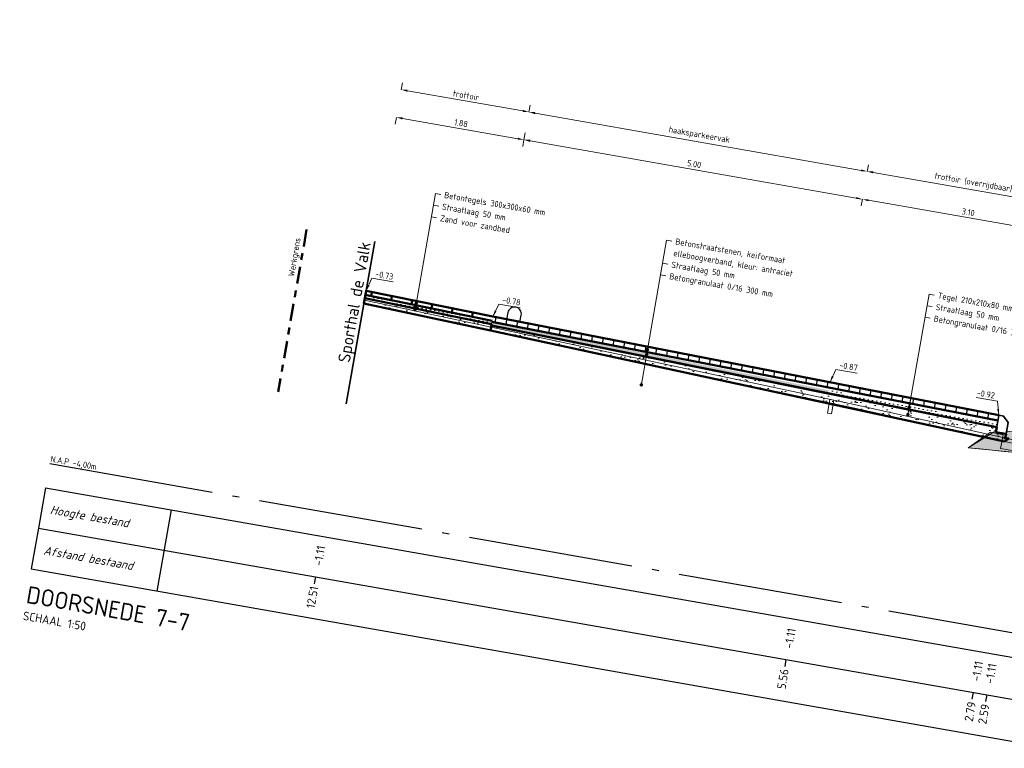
# Model space of a CAD drawing. Header units: metres. Extents: x 2514 to 227642, y 1683 to 852646.
# Tile 390 of 462: x 114345 to 114359, y 426070 to 426081. Entities that reach past the tile are written whole.
import ezdxf
from ezdxf.enums import TextEntityAlignment as Align

# ---------------------------------------------------------------- set-up
doc = ezdxf.new("R2010")
doc.units = ezdxf.units.M
doc.linetypes.add('AL-NAP_LIJN', pattern=[15.25, 12, -1.5, 0.25, -1.5])
doc.linetypes.add('XX-CENTER', pattern=[8, 5, -1, 1, -1])
doc.layers.get('Defpoints').update_dxf_attribs({"color": 244, "lineweight": 35})
for name, color, linetype, lineweight in [('B-WE-GR-GROENVOORZIENING-GD', 80, 'Continuous', 25), ('B-WE-OG-BEBOUWING_STRAATNAAM-T35', 2, 'Continuous', 35), ('N-WE-GW-GROND_GRIND-AD-50', 7, 'Continuous', 18), ('N-WE-GW-GROND_ZAND-AD-50', 7, 'Continuous', 18), ('N-WE-GW-GROND_ZAND_FUNDERINGSZAND-AD-50', 7, 'Continuous', 18), ('N-WE-GW-GROND_ZAND_FUNDERINGSZAND-GD', 7, 'Continuous', 50), ('N-WE-GW-GROND_ZAND_ONTGRAVEN-GD', 251, 'Continuous', 18), ('N-WE-KG-GRENS_WERK-GD', 7, 'XX-CENTER', 50), ('N-WE-OG-BEBOUWING-GD', 7, 'Continuous', 35), ('N-WE-VH-ELEMENTENVERHARDING-AD', 8, 'Continuous', 25), ('N-WE-VH-KANTOPSLUITING_GELEIDEBAND-SD', 20, 'Continuous', 25), ('N-WE-VH-KANTOPSLUITING_STOOTBAND-SD', 7, 'Continuous', 25), ('N-WE-VH-M', 7, 'Continuous', 18), ('N-WE-VH-NAP-T18', 1, 'Continuous', 18), ('N-WE-VH-T18', 10, 'Continuous', 18), ('N-WE-VH-VERHARDING_BETONSTRAATSTEEN-GD', 252, 'Continuous', 50), ('N-WE-VH-VERHARDING_FUNDERING-AD-50', 252, 'Continuous', 18), ('N-WE-VH-VERHARDING_FUNDERING-GD', 7, 'Continuous', 50), ('N-WE-VH-VERHARDING_TEGEL-GD', 252, 'Continuous', 50), ('X-XX-AL-NAP-GD', 7, 'AL-NAP_LIJN', 25), ('X-XX-AL-NAP-T18', 10, 'Continuous', 18), ('X-XX-AL-PROFIELBALK-G', 7, 'Continuous', 25), ('X-XX-AL-PROFIELBALK-T25', 7, 'Continuous', 25), ('X-XX-AL-VERWIJZING-T18', 10, 'Continuous', 18), ('X-XX-AL-VERWIJZING_DOORSNEDE-T25', 7, 'Continuous', 25), ('X-XX-AL-VERWIJZING_DOORSNEDE-T50', 130, 'Continuous', 50)]:
    doc.layers.add(name, color=color, linetype=linetype, lineweight=lineweight)
doc.styles.add('NLCS-ISO-M50-T18', font='NLCS-ISO.ttf', dxfattribs={"height": 0.09})
doc.styles.add('NLCS-ISO-M50-T18_CURSIEF', font='NLCS-ISO.ttf', dxfattribs={"oblique": 15, "height": 0.09})
doc.styles.add('NLCS-ISO-M50-T25', font='NLCS-ISO.ttf', dxfattribs={"height": 0.125})
doc.styles.add('NLCS-ISO-M50-T25_CURSIEF', font='NLCS-ISO.ttf', dxfattribs={"oblique": 15, "height": 0.125})
doc.styles.add('NLCS-ISO-M50-T35', font='NLCS-ISO.ttf', dxfattribs={"height": 0.175})
doc.styles.add('NLCS-ISO-M50-T50', font='NLCS-ISO.ttf', dxfattribs={"height": 0.25})
doc.dimstyles.new('NLCS-M50-T18-PIJL_L2_H1', dxfattribs={"dimscale": 0.05, "dimtxt": 2.5, "dimasz": 1.8, "dimexe": 2, "dimexo": 2, "dimgap": 0.7, "dimtad": 1, "dimzin": 0, "dimdsep": 46, "dimtxsty": 'NLCS-ISO-M50-T18', "dimcen": 0, "dimdle": 2, "dimclrd": 256, "dimclre": 256, "dimclrt": 1, "dimadec": 1, "dimazin": 0, "dimtfac": 1, "dimtdec": 3, "dimtofl": 0, "dimtmove": 0, "dimatfit": 3, "dimfxl": 2, "dimfxlon": 1, "dimtfillclr": 256, "dimtolj": 1, "dimtzin": 0, "dimlwd": -1, "dimlwe": -1, "dimarcsym": 0})
doc.dimstyles.new('NLCS-M50-T18_CURSIEF-PIJL_A_L2_H1', dxfattribs={"dimscale": 0.05, "dimtxt": 2.5, "dimasz": 1.8, "dimexe": 2, "dimexo": 2, "dimgap": 0.7, "dimtad": 1, "dimzin": 0, "dimdsep": 46, "dimtxsty": 'NLCS-ISO-M50-T18_CURSIEF', "dimcen": 2.5, "dimdle": 2, "dimclrd": 256, "dimclre": 256, "dimclrt": 10, "dimadec": 1, "dimazin": 0, "dimtfac": 1, "dimtdec": 3, "dimtofl": 0, "dimtmove": 0, "dimatfit": 3, "dimfxl": 2, "dimtfillclr": 256, "dimtolj": 1, "dimtzin": 0, "dimlwd": -1, "dimlwe": -1, "dimarcsym": 0})
pattern_1 = [(350.050047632, (-1.394256, 0.24459), (0.0361795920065, 0.0253803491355), [0, -0.0625])]
pattern_2 = [(350.013562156, (0, 0), (0.23165277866, 0.16228675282), [0.025, -0.175]), (80.013562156, (0, 0), (-0.16228675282, 0.23165277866), [0.025, -0.175]), (125.013562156, (0.02462, -0.00434), (-0.196969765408, 0.03468301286), [0.03535534, -0.24748738]), (350.013562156, (0.04413, 0.10646), (0.23165277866, 0.16228675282), [0.025, -0.175]), (35.013562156, (0.05427, 0.09198), (0.03468301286, 0.196969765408), [0.01767766, -0.26516504]), (125.013562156, (0.05427, 0.09198), (-0.196969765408, 0.03468301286), [0.01767766, -0.26516504]), (350.013562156, (0.12666, 0.1427), (0.23165277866, 0.16228675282), [0.03535534, -0.16464466]), (35.013562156, (0.12666, 0.1427), (0.03468301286, 0.196969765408), [0.025, -0.25784272]), (125.013562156, (0.16148, 0.13657), (-0.196969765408, 0.03468301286), [0.025, -0.25784272]), (80.013562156, (0.14409, 0.0254), (-0.16228675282, 0.23165277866), [0.025, -0.175]), (35.013562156, (0.14409, 0.0254), (0.03468301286, 0.196969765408), [0.01767766, -0.26516504]), (125.013562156, (0.15857, 0.03554), (-0.196969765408, 0.03468301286), [0.01767766, -0.26516504]), (350.013562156, (0.0333, 0.0449), (0.23165277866, 0.16228675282), [0.0125, -0.1675]), (350.013562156, (0.1897, 0.06814), (0.23165277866, 0.16228675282), [0.0125, -0.1675]), (80.013562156, (0.13247, 0.1036), (-0.16228675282, 0.23165277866), [0.0125, -0.1675]), (125.013562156, (0.13758, -0.01153), (-0.196969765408, 0.03468301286), [0.01767766, -0.26516504]), (125.013562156, (0.07525, 0.13906), (-0.196969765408, 0.03468301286), [0.01767766, -0.26516504]), (35.013562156, (0.10371, 0.04837), (0.03468301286, 0.196969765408), [0.01767766, -0.26516504]), (80.013562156, (0.07204, 0.0127), (-0.16228675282, 0.23165277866), [0.003125, -0.196875]), (80.013562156, (0.0959, 0.09417), (-0.16228675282, 0.23165277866), [0.003125, -0.196875]), (80.013562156, (0.1942, 0.11177), (-0.16228675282, 0.23165277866), [0.003125, -0.196875]), (80.013562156, (0.17885, 0.00658), (-0.16228675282, 0.23165277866), [0.003125, -0.196875])]

# ---------------------------------------------------------------- blocks, each defined once
blk = doc.blocks.new('*U852')
at = {"lineweight": 35}
blk.add_lwpolyline([(0, -0.25), (0, -0.005), (0.005, 0), (0.07, 0), (0.15, -0.08), (0.15, -0.25)], close=True, dxfattribs=at)
blk = doc.blocks.new('*D1031')
at = {"layer": 'Defpoints', "color": 0, "transparency": 16777216}
for p in [(114357.074, 426078.272), (114357.074, 426078.272), (114360.127, 426077.737)]:
    blk.add_point(p, dxfattribs=at)
at = {"layer": 'N-WE-VH-M', "transparency": 16777216}
for p, q in [((114357.074, 426078.272), (114357.057, 426078.174)), ((114360.038, 426077.752), (114357.163, 426078.257)), ((114360.127, 426077.737), (114360.11, 426077.638))]:
    blk.add_line(p, q, dxfattribs=at)
for points in [[(114357.165, 426078.272), (114357.16, 426078.242), (114357.074, 426078.272)], [(114360.041, 426077.767), (114360.036, 426077.738), (114360.127, 426077.737)]]:
    blk.add_solid(points, dxfattribs=at)
at = {"layer": 'N-WE-VH-M', "color": 1, "transparency": 16777216, "insert": (114358.614, 426078.083), "char_height": 0.09, "attachment_point": 5, "rotation": 350.05, "style": 'NLCS-ISO-M50-T18'}
blk.add_mtext('\\A1;3.10', dxfattribs=at)
blk = doc.blocks.new('*D1032')
at = {"layer": 'Defpoints', "color": 0, "transparency": 16777216}
for p in [(114352.149, 426079.136), (114352.149, 426079.136), (114357.074, 426078.272)]:
    blk.add_point(p, dxfattribs=at)
at = {"layer": 'N-WE-VH-M', "transparency": 16777216}
for p, q in [((114352.149, 426079.136), (114352.166, 426079.235)), ((114356.985, 426078.288), (114352.237, 426079.121)), ((114357.074, 426078.272), (114357.057, 426078.174))]:
    blk.add_line(p, q, dxfattribs=at)
for points in [[(114352.24, 426079.136), (114352.235, 426079.106), (114352.149, 426079.136)], [(114356.988, 426078.303), (114356.983, 426078.273), (114357.074, 426078.272)]]:
    blk.add_solid(points, dxfattribs=at)
at = {"layer": 'N-WE-VH-M', "color": 1, "transparency": 16777216, "insert": (114354.625, 426078.783), "char_height": 0.09, "attachment_point": 5, "rotation": 350.05, "style": 'NLCS-ISO-M50-T18'}
blk.add_mtext('\\A1;5.00', dxfattribs=at)
blk = doc.blocks.new('*D1033')
at = {"layer": 'Defpoints', "color": 0, "transparency": 16777216}
for p in [(114350.292, 426079.462), (114350.292, 426079.462), (114352.149, 426079.136)]:
    blk.add_point(p, dxfattribs=at)
at = {"layer": 'N-WE-VH-M', "transparency": 16777216}
for p, q in [((114350.292, 426079.462), (114350.275, 426079.363)), ((114352.06, 426079.152), (114350.381, 426079.446)), ((114352.149, 426079.136), (114352.131, 426079.038))]:
    blk.add_line(p, q, dxfattribs=at)
for points in [[(114350.383, 426079.461), (114350.378, 426079.432), (114350.292, 426079.462)], [(114352.063, 426079.167), (114352.057, 426079.137), (114352.149, 426079.136)]]:
    blk.add_solid(points, dxfattribs=at)
at = {"layer": 'N-WE-VH-M', "color": 1, "transparency": 16777216, "insert": (114351.234, 426079.378), "char_height": 0.09, "attachment_point": 5, "rotation": 350.05, "style": 'NLCS-ISO-M50-T18'}
blk.add_mtext('\\A1;1.88', dxfattribs=at)
blk = doc.blocks.new('_Dot')
at = {"color": 0, "linetype": 'ByBlock', "lineweight": -2}
blk.add_line((-0.5, 0), (-1, 0), dxfattribs=at)
at = {"color": 0, "linetype": 'ByBlock', "const_width": 0.5}
blk.add_lwpolyline([(-0.25, 0, 1), (0.25, 0, 1)], format="xyb", close=True, dxfattribs=at)
blk = doc.blocks.new('*D903')
at = {"layer": 'Defpoints', "color": 0, "transparency": 16777216}
for p in [(114357.144, 426078.676), (114360.196, 426078.141), (114360.196, 426078.141)]:
    blk.add_point(p, dxfattribs=at)
at = {"layer": 'N-WE-VH-M', "transparency": 16777216}
for p, q in [((114357.144, 426078.676), (114357.161, 426078.774)), ((114357.233, 426078.66), (114360.107, 426078.156)), ((114360.196, 426078.141), (114360.213, 426078.239))]:
    blk.add_line(p, q, dxfattribs=at)
for points in [[(114357.235, 426078.675), (114357.23, 426078.646), (114357.144, 426078.676)], [(114360.11, 426078.171), (114360.105, 426078.141), (114360.196, 426078.141)]]:
    blk.add_solid(points, dxfattribs=at)
at = {"layer": 'N-WE-VH-M', "color": 1, "transparency": 16777216, "insert": (114358.687, 426078.505), "char_height": 0.09, "attachment_point": 5, "rotation": 350.05, "style": 'NLCS-ISO-M50-T18'}
blk.add_mtext('\\A1;trottoir (overrijdbaar)', dxfattribs=at)
blk = doc.blocks.new('*D904')
at = {"layer": 'Defpoints', "color": 0, "transparency": 16777216}
for p in [(114352.221, 426079.54), (114357.144, 426078.676), (114357.144, 426078.676)]:
    blk.add_point(p, dxfattribs=at)
at = {"layer": 'N-WE-VH-M', "transparency": 16777216}
for p, q in [((114352.221, 426079.54), (114352.238, 426079.638)), ((114352.31, 426079.524), (114357.056, 426078.691)), ((114357.144, 426078.676), (114357.161, 426078.774))]:
    blk.add_line(p, q, dxfattribs=at)
for points in [[(114352.312, 426079.539), (114352.307, 426079.509), (114352.221, 426079.54)], [(114357.058, 426078.706), (114357.053, 426078.677), (114357.144, 426078.676)]]:
    blk.add_solid(points, dxfattribs=at)
at = {"layer": 'N-WE-VH-M', "color": 1, "transparency": 16777216, "insert": (114354.699, 426079.2), "char_height": 0.09, "attachment_point": 5, "rotation": 350.05, "style": 'NLCS-ISO-M50-T18'}
blk.add_mtext('\\A1;haaksparkeervak', dxfattribs=at)
blk = doc.blocks.new('*D905')
at = {"layer": 'Defpoints', "color": 0, "ltscale": 0.2, "transparency": 16777216}
for p in [(114350.363, 426079.865), (114350.363, 426079.865), (114352.221, 426079.54)]:
    blk.add_point(p, dxfattribs=at)
at = {"layer": 'N-WE-VH-M', "ltscale": 0.2, "transparency": 16777216}
for p, q in [((114350.363, 426079.865), (114350.38, 426079.964)), ((114352.132, 426079.555), (114350.452, 426079.85)), ((114352.221, 426079.54), (114352.238, 426079.638))]:
    blk.add_line(p, q, dxfattribs=at)
for points in [[(114350.454, 426079.865), (114350.449, 426079.835), (114350.363, 426079.865)], [(114352.135, 426079.57), (114352.13, 426079.54), (114352.221, 426079.54)]]:
    blk.add_solid(points, dxfattribs=at)
at = {"layer": 'N-WE-VH-M', "color": 1, "ltscale": 0.2, "transparency": 16777216, "insert": (114351.306, 426079.781), "char_height": 0.09, "attachment_point": 5, "rotation": 350.05, "style": 'NLCS-ISO-M50-T18'}
blk.add_mtext('\\A1;trottoir', dxfattribs=at)

msp = doc.modelspace()

# ---------------------------------------------------------------- hatches: boundary and pattern name
at = {"layer": 'N-WE-GW-GROND_GRIND-AD-50', "ltscale": 0.1}
h = msp.add_hatch(dxfattribs=at)
h.set_pattern_fill('AVH-FUNDERING_02-SO', color=1, scale=0.2, pattern_type=2)
h.set_pattern_definition(pattern_2)
edge = h.paths.add_edge_path()
edge.add_arc((114358.32, 425960.504), 148.142, 78.89018, 81.20991)
edge.add_line((114380.959, 426106.905), (114380.907, 426106.61))
edge.add_line((114380.907, 426106.61), (114380.91, 426106.609))
edge.add_arc((99057.922, 338742.202), 88697.991, 80.04811254, 80.05198272, ccw=False)
edge.add_line((114386.811, 426105.574), (114386.814, 426105.573))
edge.add_line((114386.814, 426105.573), (114386.866, 426105.869))
h = msp.add_hatch(dxfattribs=at)
h.set_pattern_fill('AVH-FUNDERING_02-SO', color=1, scale=0.2, pattern_type=2)
h.set_pattern_definition(pattern_2)
edge = h.paths.add_edge_path()
edge.add_arc((114336.82, 425950.127), 149.551, 78.89937, 81.19785, ccw=False)
edge.add_line((114365.614, 426096.88), (114365.562, 426096.584))
edge.add_line((114365.562, 426096.584), (114365.559, 426096.584))
edge.add_arc((99024.874, 338678.941), 88753.484, 80.04666692, 80.05053573)
edge.add_line((114359.656, 426097.62), (114359.653, 426097.621))
edge.add_line((114359.653, 426097.621), (114359.705, 426097.916))
at = {"layer": 'N-WE-GW-GROND_ZAND-AD-50', "ltscale": 0.2}
h = msp.add_hatch(dxfattribs=at)
h.set_pattern_fill('AGW-GROND_ZAND_CUNETZAND-SO', color=1, scale=0.05, pattern_type=2)
h.set_pattern_definition(pattern_1)
h.paths.add_polyline_path([(114351.678, 426076.456), (114351.687, 426076.505), (114349.839, 426076.88), (114349.831, 426076.831)])
h = msp.add_hatch(dxfattribs=at)
h.set_pattern_fill('AGW-GROND_ZAND_CUNETZAND-SO', color=1, scale=0.05, pattern_type=2)
h.set_pattern_definition(pattern_1)
h.paths.add_polyline_path([(114356.586, 426075.493), (114351.684, 426076.485), (114351.678, 426076.456), (114351.675, 426076.436), (114356.577, 426075.444)])
h = msp.add_hatch(dxfattribs=at)
h.set_pattern_fill('AGW-GROND_ZAND_CUNETZAND-SO', color=1, scale=0.05, pattern_type=2)
h.set_pattern_definition(pattern_1)
h.paths.add_polyline_path([(114359.029, 426074.954), (114359.038, 426075.005), (114356.586, 426075.493), (114356.577, 426075.444)])
at = {"layer": 'N-WE-GW-GROND_ZAND_FUNDERINGSZAND-AD-50', "ltscale": 0.2}
h = msp.add_hatch(dxfattribs=at)
h.set_pattern_fill('AGW-GROND_ZAND_FUNDERINGSZAND', color=1, scale=0.1, pattern_type=2)
h.set_pattern_definition([(27.55004763, (-1.39426, 0.24459), (0.027088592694, 0.190872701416), [0, -0.152, 0, -0.17, 0, -0.1625]), (357.55004763, (-1.39426, 0.2446), (0.22307902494, 0.24739023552), [0, -0.082, 0, -0.137, 0, -0.0525]), (317.55004763, (-1.5154, 0.26584), (0.30682800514, -0.053251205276), [0, -0.05, 0, -0.18, 0, -0.235]), (307.55004763, (-1.5154, 0.26584), (0.31125633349, 0.0345052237), [0, -0.025, 0, -0.118, 0, -0.135])])
h.paths.add_polyline_path([(114351.662, 426076.361), (114351.678, 426076.456), (114349.831, 426076.831), (114349.817, 426076.755)])
h = msp.add_hatch(dxfattribs=at)
h.set_pattern_fill('AGW-GROND_ZAND_FUNDERINGSZAND', color=1, scale=0.1, pattern_type=2)
h.set_pattern_definition([(27.55005, (114463.5998, 426221.06218), (0.02708859, 0.1908727), [0, -0.152, 0, -0.17, 0, -0.1625]), (357.55005, (114463.5998, 426221.06218), (0.22307902, 0.24739024), [0, -0.082, 0, -0.137, 0, -0.0525]), (317.55005, (114463.47866, 426221.08343), (0.306828, -0.0532512), [0, -0.05, 0, -0.18, 0, -0.235]), (307.55005, (114463.47866, 426221.08343), (0.31125633, 0.03450522), [0, -0.025, 0, -0.118, 0, -0.135])])
h.paths.add_polyline_path([(114351.662, 426076.361), (114351.675, 426076.436), (114359.029, 426074.954), (114359.018, 426074.887), (114359.165, 426074.858), (114359.154, 426074.795), (114359.204, 426074.79), (114359.144, 426074.748)])
at = {"layer": 'N-WE-VH-ELEMENTENVERHARDING-AD'}
h = msp.add_hatch(dxfattribs=at)
h.set_pattern_fill('ANSI31', color=1, scale=0.05, angle=45)
h.set_pattern_definition([(80.050047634, (-1.39426, 0.24459), (-0.1563622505, 0.02743007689), [])])
h.paths.add_polyline_path([(114351.697, 426076.564), (114351.684, 426076.485), (114359.047, 426075.051), (114359.06, 426075.13)])
at = {"layer": 'N-WE-VH-VERHARDING_FUNDERING-AD-50', "lineweight": 5, "ltscale": 0.2}
h = msp.add_hatch(dxfattribs=at)
h.set_pattern_fill('AVH-FUNDERING_02-SO', color=256, scale=0.25, pattern_type=2)
h.set_pattern_definition([(0, (-0.20445, 0.13673), (0.25, 0.25), [0.03125, -0.21875]), (90, (-0.20445, 0.13673), (-0.25, 0.25), [0.03125, -0.21875]), (135, (-0.1732, 0.13673), (-0.24999999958, 1e-17), [0.044194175, -0.309359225]), (0, (-0.1732, 0.27736), (0.25, 0.25), [0.03125, -0.21875]), (45, (-0.15758, 0.26173), (0, 0.24999999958), [0.022097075, -0.3314563]), (135, (-0.15758, 0.26173), (-0.24999999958, 1e-17), [0.022097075, -0.3314563]), (0, (-0.07945, 0.33986), (0.25, 0.25), [0.044194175, -0.205805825]), (45, (-0.07945, 0.33986), (0, 0.24999999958), [0.03125, -0.3223034]), (135, (-0.03526, 0.33986), (-0.24999999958, 1e-17), [0.03125, -0.3223034]), (90, (-0.03258, 0.19923), (-0.25, 0.25), [0.03125, -0.21875]), (45, (-0.03258, 0.19923), (0, 0.24999999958), [0.022097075, -0.3314563]), (135, (-0.01695, 0.21486), (-0.24999999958, 1e-17), [0.022097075, -0.3314563]), (0, (-0.1732, 0.19923), (0.25, 0.25), [0.015625, -0.209375]), (0, (0.0143, 0.26173), (0.25, 0.25), [0.015625, -0.209375]), (90, (-0.06383, 0.29298), (-0.25, 0.25), [0.015625, -0.209375]), (135, (-0.03258, 0.15236), (-0.24999999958, 1e-17), [0.022097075, -0.3314563]), (135, (-0.14195, 0.32423), (-0.24999999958, 1e-17), [0.022097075, -0.3314563]), (45, (-0.08727, 0.21877), (0, 0.24999999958), [0.022097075, -0.3314563]), (90, (-0.11852, 0.16798), (-0.25, 0.25), [0.00390625, -0.24609375]), (90, (-0.1068, 0.27345), (-0.25, 0.25), [0.00390625, -0.24609375]), (90, (0.0104, 0.31642), (-0.25, 0.25), [0.00390625, -0.24609375]), (90, (0.0143, 0.1836), (-0.25, 0.25), [0.00390625, -0.24609375])])
edge = h.paths.add_edge_path()
edge.add_line((114364.681, 426073.891), (114364.911, 426073.55))
edge.add_arc((114355.214, 426036.78), 38.027, 75.2266, 84.8749)
edge.add_line((114358.611, 426074.655), (114358.993, 426074.888))
edge.add_line((114358.993, 426074.888), (114359.165, 426074.858))
edge.add_line((114359.165, 426074.858), (114359.168, 426074.878))
edge.add_line((114359.168, 426074.878), (114359.172, 426074.897))
edge.add_arc((114355.414, 426037.692), 37.395, 75.8744, 84.2323, ccw=False)
edge.add_line((114364.54, 426073.956), (114364.533, 426073.916))
edge.add_line((114364.533, 426073.916), (114364.681, 426073.891))

# ---------------------------------------------------------------- linework, layer by layer
at = {"layer": 'B-WE-GR-GROENVOORZIENING-GD', "color": 251, "lineweight": 5, "ltscale": 0.2}
for p, q in [((114356.6, 426075.359), (114356.566, 426075.162)), ((114356.659, 426075.348), (114356.6, 426075.359)), ((114356.625, 426075.151), (114356.659, 426075.348)), ((114356.566, 426075.162), (114356.625, 426075.151))]:
    msp.add_line(p, q, dxfattribs=at)
at = {"layer": 'B-WE-GR-GROENVOORZIENING-GD', "color": 251, "lineweight": 5, "ltscale": 0.2, "flags": 128}
for points in [[(114349.826, 426076.804), (114356.953, 426075.284), (114359.334, 426074.757)], [(114349.816, 426076.755), (114356.942, 426075.235), (114359.323, 426074.709)]]:
    msp.add_lwpolyline(points, dxfattribs=at)
at = {"layer": 'N-WE-GW-GROND_ZAND_FUNDERINGSZAND-GD', "color": 1, "ltscale": 0.2, "flags": 128}
for points in [[(114351.678, 426076.456), (114351.662, 426076.361), (114349.817, 426076.755), (114349.831, 426076.831)], [(114351.662, 426076.361), (114351.675, 426076.436), (114359.029, 426074.954), (114359.017, 426074.884), (114359.165, 426074.858), (114359.154, 426074.795), (114359.204, 426074.79), (114359.144, 426074.748)]]:
    msp.add_lwpolyline(points, close=True, dxfattribs=at)
at = {"layer": 'N-WE-GW-GROND_ZAND_ONTGRAVEN-GD', "ltscale": 0.2, "flags": 128}
msp.add_lwpolyline([(114364.374, 426073.904), (114364.15, 426073.747, 0.036209), (114358.611, 426074.655), (114358.939, 426074.885), (114359.121, 426074.845), (114359.086, 426074.648), (114359.283, 426074.613), (114359.295, 426074.682), (114361.876, 426074.392)], format="xyb", close=True, dxfattribs=at)
at = {"layer": 'N-WE-KG-GRENS_WERK-GD', "ltscale": 0.05, "flags": 128}
msp.add_lwpolyline([(114348.986, 426077.832), (114348.572, 426075.468)], dxfattribs=at)
at = {"layer": 'N-WE-OG-BEBOUWING-GD', "ltscale": 0.2, "flags": 128}
msp.add_lwpolyline([(114349.976, 426077.658), (114349.561, 426075.294)], dxfattribs=at)
at = {"layer": 'N-WE-VH-KANTOPSLUITING_STOOTBAND-SD', "color": 1, "flags": 128}
msp.add_lwpolyline([(114351.913, 426076.622), (114351.893, 426076.524), (114352.089, 426076.485), (114352.109, 426076.583, 1)], format="xyb", close=True, dxfattribs=at)
at = {"layer": 'N-WE-VH-M'}
for p, q in [((114350.564, 426076.663), (114350.86, 426078.353)), ((114350.86, 426078.353), (114350.937, 426078.34)), ((114350.831, 426078.185), (114350.908, 426078.171)), ((114350.801, 426078.016), (114350.878, 426078.003)), ((114353.853, 426075.552), (114354.225, 426077.677)), ((114354.225, 426077.677), (114354.302, 426077.664)), ((114354.166, 426077.34), (114354.243, 426077.327)), ((114354.137, 426077.172), (114354.214, 426077.158)), ((114357.736, 426075.138), (114358.044, 426076.892)), ((114358.044, 426076.892), (114358.121, 426076.878)), ((114358.014, 426076.723), (114358.091, 426076.71)), ((114357.985, 426076.555), (114358.062, 426076.541))]:
    msp.add_line(p, q, dxfattribs=at)
at = {"layer": 'N-WE-VH-VERHARDING_BETONSTRAATSTEEN-GD', "color": 1, "ltscale": 0.2, "flags": 128}
for points in [[(114359.045, 426075.052), (114351.682, 426076.486)], [(114359.06, 426075.13), (114351.697, 426076.564)]]:
    msp.add_lwpolyline(points, dxfattribs=at)
at = {"layer": 'N-WE-VH-VERHARDING_FUNDERING-AD-50', "color": 1, "ltscale": 0.2, "flags": 128}
msp.add_lwpolyline([(114364.681, 426073.891), (114364.911, 426073.55, 0.042136), (114358.611, 426074.655), (114358.993, 426074.888), (114359.165, 426074.858), (114359.172, 426074.897, -0.036484), (114364.54, 426073.956), (114364.533, 426073.916)], format="xyb", close=True, dxfattribs=at)
at = {"layer": 'N-WE-VH-VERHARDING_FUNDERING-GD', "color": 1, "ltscale": 0.2, "flags": 128}
for points in [[(114349.831, 426076.831), (114351.678, 426076.456)], [(114356.577, 426075.444), (114351.675, 426076.436)], [(114356.577, 426075.444), (114359.029, 426074.954)]]:
    msp.add_lwpolyline(points, dxfattribs=at)
at = {"layer": 'N-WE-VH-VERHARDING_TEGEL-GD', "color": 1, "ltscale": 0.2, "flags": 128}
for points in [[(114349.85, 426076.939), (114349.831, 426076.831)], [(114349.85, 426076.939), (114351.697, 426076.564)], [(114349.933, 426076.922), (114349.923, 426076.863)], [(114349.839, 426076.88), (114351.687, 426076.505)], [(114350.227, 426076.862), (114350.217, 426076.803)], [(114350.521, 426076.803), (114350.511, 426076.744)], [(114350.815, 426076.743), (114350.805, 426076.684)], [(114351.109, 426076.683), (114351.099, 426076.624)], [(114351.403, 426076.624), (114351.393, 426076.565)]]:
    msp.add_lwpolyline(points, dxfattribs=at)
at = {"layer": 'X-XX-AL-NAP-GD', "ltscale": 0.2, "flags": 128}
msp.add_lwpolyline([(114345.247, 426074.426), (114365.931, 426070.798)], dxfattribs=at)
at = {"layer": 'X-XX-AL-PROFIELBALK-G'}
for p, q in [((114345.186, 426074.076), (114345.082, 426073.485)), ((114346.811, 426072.573), (114347.018, 426073.754)), ((114345.082, 426073.485), (114344.979, 426072.894)), ((114349.102, 426072.678), (114349.119, 426072.777)), ((114355.95, 426071.477), (114355.967, 426071.576)), ((114358.674, 426070.999), (114358.692, 426071.097)), ((114358.872, 426070.964), (114358.889, 426071.063))]:
    msp.add_line(p, q, dxfattribs=at)
at = {"layer": 'X-XX-AL-PROFIELBALK-G', "ltscale": 0.05}
for p, q in [((114345.186, 426074.076), (114365.87, 426070.447)), ((114345.082, 426073.485), (114365.766, 426069.856)), ((114344.979, 426072.894), (114365.663, 426069.265))]:
    msp.add_line(p, q, dxfattribs=at)

# ---------------------------------------------------------------- block references
at = {"layer": 'N-WE-VH-KANTOPSLUITING_GELEIDEBAND-SD', "ltscale": 0.2, "rotation": 350.0500476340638}
msp.add_blockref('*U852', (114359.06, 426075.13), dxfattribs=at)
at = {"layer": 'N-WE-VH-M', "xscale": 0.04999999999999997, "yscale": 0.04999999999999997, "zscale": 0.04999999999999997, "rotation": 260.0500476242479}
for p in [(114350.581, 426076.76), (114350.564, 426076.663), (114350.572, 426076.708), (114353.933, 426076.011), (114353.946, 426076.085), (114353.856, 426075.572), (114357.764, 426075.299), (114357.755, 426075.247), (114357.736, 426075.138)]:
    msp.add_blockref('_Dot', p, dxfattribs=at)

# ---------------------------------------------------------------- texts
at = {"layer": 'B-WE-OG-BEBOUWING_STRAATNAAM-T35', "style": 'NLCS-ISO-M50-T35'}
msp.add_text('Sporthal de Valk', height=0.175, rotation=80, dxfattribs=at).set_placement((114349.706, 426076.77), align=Align.MIDDLE)
at = {"layer": 'N-WE-VH-NAP-T18', "style": 'NLCS-ISO-M50-T18'}
for s, p in [('-0.73', (114349.979, 426077.144)), ('-0.78', (114351.827, 426076.769)), ('-0.87', (114356.733, 426075.818)), ('-0.92', (114358.732, 426075.416))]:
    msp.add_text(s, height=0.09, rotation=350.05, dxfattribs=at).set_placement(p)
at = {"layer": 'N-WE-VH-T18', "style": 'NLCS-ISO-M50-T18'}
for s, p in [('Betontegels 300x300x60 mm', (114350.982, 426078.291)), ('Straatlaag 50 mm', (114350.952, 426078.122)), ('Zand voor zandbed', (114350.923, 426077.954)), ('Betonstraatstenen, keiformaat', (114354.347, 426077.615)), ('elleboogverband, kleur: antraciet', (114354.318, 426077.447)), ('Straatlaag 50 mm', (114354.288, 426077.278)), ('Betongranulaat 0/16 300 mm', (114354.259, 426077.11)), ('Tegel 210x210x80 mm mm', (114358.166, 426076.829)), ('Straatlaag 50 mm', (114358.136, 426076.661)), ('Betongranulaat 0/16 300 mm', (114358.107, 426076.493))]:
    msp.add_text(s, height=0.09, rotation=350.05, dxfattribs=at).set_placement(p)
at = {"layer": 'X-XX-AL-NAP-T18', "ltscale": 0.2, "style": 'NLCS-ISO-M50-T18'}
msp.add_text('N.A.P -4,00m', height=0.09, rotation=350.05, dxfattribs=at).set_placement((114345.252, 426074.452))
at = {"layer": 'X-XX-AL-PROFIELBALK-T25', "style": 'NLCS-ISO-M50-T25_CURSIEF', "oblique": 15}
for s, p in [('Hoogte bestand', (114345.828, 426073.659)), ('Afstand bestaand', (114345.811, 426073.053))]:
    msp.add_text(s, height=0.125, rotation=350.05, dxfattribs=at).set_placement(p, align=Align.MIDDLE_CENTER)
at = {"layer": 'X-XX-AL-PROFIELBALK-T25', "style": 'NLCS-ISO-M50-T25'}
for s, p in [('-1.11', (114349.199, 426073.232)), ('12.51', (114349.096, 426072.641)), ('-1.11', (114356.047, 426072.03)), ('-1.11', (114358.772, 426071.552)), ('-1.11', (114358.969, 426071.518)), ('5.56', (114355.943, 426071.439)), ('2.79', (114358.668, 426070.961)), ('2.59', (114358.866, 426070.927))]:
    msp.add_text(s, height=0.125, rotation=80.05, dxfattribs=at).set_placement(p, align=Align.MIDDLE_RIGHT)
at = {"layer": 'X-XX-AL-VERWIJZING-T18', "ltscale": 0.2, "style": 'NLCS-ISO-M50-T18'}
msp.add_text('Werkgrens', height=0.09, rotation=80.05, dxfattribs=at).set_placement((114348.802, 426077.142))
at = {"layer": 'X-XX-AL-VERWIJZING_DOORSNEDE-T25', "style": 'NLCS-ISO-M50-T25'}
msp.add_text('SCHAAL 1:50', height=0.125, rotation=350.05, dxfattribs=at).set_placement((114344.849, 426072.155))
at = {"layer": 'X-XX-AL-VERWIJZING_DOORSNEDE-T50', "style": 'NLCS-ISO-M50-T50'}
msp.add_text('DOORSNEDE 7-7', height=0.25, rotation=350.05, dxfattribs=at).set_placement((114344.892, 426072.402))

# ---------------------------------------------------------------- dimensions: what is measured, and where the dimension line sits
at = {"layer": 'N-WE-VH-M', "ltscale": 0.2}
dim = msp.add_linear_dim(base=(114350.363, 426079.865), p1=(114352.221, 426079.54), p2=(114350.363, 426079.865), angle=350.05, text='trottoir', dimstyle='NLCS-M50-T18-PIJL_L2_H1', override={"dimclrt": 1, "dimtmove": 1}, dxfattribs=at)
dim.commit()
dim.dimension.update_dxf_attribs({"geometry": '*D905', "text_midpoint": (114351.306, 426079.781)})
at = {"layer": 'N-WE-VH-M'}
for base, p1, p2, text, picture, middle in [((114357.144, 426078.676), (114352.221, 426079.54), (114357.144, 426078.676), 'haaksparkeervak', '*D904', (114354.699, 426079.2)), ((114360.196, 426078.141), (114357.144, 426078.676), (114360.196, 426078.141), 'trottoir (overrijdbaar)', '*D903', (114358.687, 426078.505))]:
    dim = msp.add_linear_dim(base=base, p1=p1, p2=p2, angle=350.05, text=text, dimstyle='NLCS-M50-T18-PIJL_L2_H1', override={"dimclrt": 1}, dxfattribs=at)
    dim.commit()
    dim.dimension.update_dxf_attribs({"geometry": picture, "text_midpoint": middle})
for base, p1, p2, picture, middle in [((114350.2922, 426079.462), (114352.1486, 426079.1363), (114350.2922, 426079.462), '*D1033', (114351.2342, 426079.378)), ((114352.149, 426079.136), (114357.074, 426078.272), (114352.149, 426079.136), '*D1032', (114354.625, 426078.783)), ((114357.074, 426078.272), (114360.127, 426077.737), (114357.074, 426078.272), '*D1031', (114358.614, 426078.083))]:
    dim = msp.add_linear_dim(base=base, p1=p1, p2=p2, angle=350.05, dimstyle='NLCS-M50-T18-PIJL_L2_H1', override={"dimclrt": 1}, dxfattribs=at)
    dim.commit()
    dim.dimension.update_dxf_attribs({"geometry": picture, "text_midpoint": middle})

# ---------------------------------------------------------------- leaders
for points in [[(114349.85, 426076.939), (114349.936, 426077.122), (114350.245, 426077.068)], [(114351.698, 426076.564), (114351.783, 426076.747), (114352.093, 426076.693)], [(114356.604, 426075.613), (114356.689, 426075.796), (114356.999, 426075.741)], [(114359.058, 426075.131), (114359.041, 426075.332), (114358.731, 426075.387)]]:
    msp.add_leader(points, dimstyle='NLCS-M50-T18_CURSIEF-PIJL_A_L2_H1', override={"dimgap": 0.7, "dimtad": 0}, dxfattribs=at)

doc.saveas('drawing.dxf')
